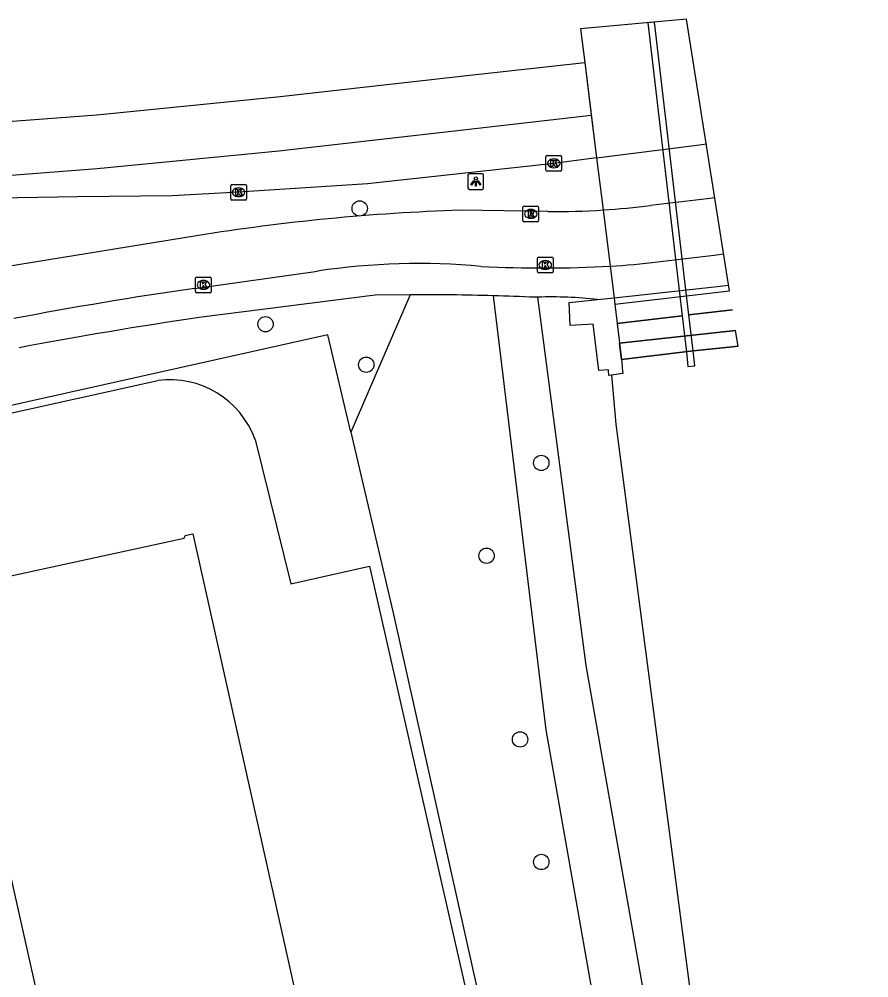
# Model space of a CAD drawing. Extents: x 160806 to 161707, y 383697 to 384148.
# Drawn here: x 161640.7 to 161694.9, y 383938.2 to 383999.4 of the extents above; entities that cross this region are included whole.
import ezdxf

# ---------------------------------------------------------------- set-up
doc = ezdxf.new("R2010")
doc.units = 0
for name, color, linetype in [('IMGEO_Boom', 7, 'Continuous'), ('IMGEO_Dek', 7, 'Continuous'), ('IMGEO_Fietspad_gesloten', 7, 'Continuous'), ('IMGEO_Groenvoorziening', 7, 'Continuous'), ('IMGEO_Hek', 7, 'Continuous'), ('IMGEO_Kolk', 7, 'Continuous'), ('IMGEO_Lichtpunt', 7, 'Continuous'), ('IMGEO_Muur', 7, 'Continuous'), ('IMGEO_Pand', 7, 'Continuous'), ('IMGEO_Pijler', 7, 'Continuous'), ('IMGEO_Rijbaan_lokaal_gesloten', 7, 'Continuous'), ('IMGEO_Rijbaan_lokaal_open', 7, 'Continuous'), ('IMGEO_Rioolput', 7, 'Continuous'), ('IMGEO_Stuw', 7, 'Continuous'), ('IMGEO_Voetpad_open', 7, 'Continuous'), ('IMGEO_Waterloop', 7, 'Continuous')]:
    doc.layers.add(name, color=color, linetype=linetype)

msp = doc.modelspace()

# ---------------------------------------------------------------- linework, layer by layer
at = {"layer": 'IMGEO_Boom'}
for centre in [(161662.415, 383987.293), (161656.411, 383979.901), (161662.837, 383977.319), (161674.002, 383971.049), (161670.512, 383965.129), (161672.647, 383953.404), (161674.004, 383945.581)]:
    msp.add_circle(centre, 0.489, dxfattribs=at)
at = {"layer": 'IMGEO_Dek'}
for points in [[(161686.003, 383982.034), (161683.262, 383999.371), (161676.504, 383998.747), (161676.792, 383996.441), (161677.53, 383990.518), (161677.945, 383987.193), (161678.394, 383983.6), (161678.644, 383981.595), (161678.695, 383981.188), (161685.464, 383981.972)], [(161686.561, 383978.501), (161686.402, 383979.509), (161678.998, 383978.701), (161679.125, 383977.653), (161683.681, 383978.206), (161685.983, 383978.442)]]:
    msp.add_lwpolyline(points, close=True, dxfattribs=at)
at = {"layer": 'IMGEO_Fietspad_gesloten'}
for points in [[(161674.417, 383987.106), (161668.833, 383987.176)], [(161677.945, 383987.193), (161678.394, 383983.6)], [(161652.014, 383985.545), (161631.18, 383982.155)], [(161651.888, 383982.19), (161659.723, 383983.292)]]:
    msp.add_lwpolyline(points, dxfattribs=at)
for centre, radius, start, end in [((161673.231, 383854.287), 132.962, 91.89559, 99.18213), ((161675.069, 384032.224), 45.123, 269.17151, 273.65373), ((161666.153, 383940.741), 43.034, 84.64049, 98.59353), ((161674.149, 384068.449), 84.955, 267.31729, 272.86391), ((161690.597, 383714.53), 270.445, 98.22915, 100.70838)]:
    msp.add_arc(centre, radius, start, end, dxfattribs=at)
at = {"layer": 'IMGEO_Groenvoorziening'}
for points in [[(161665.644, 383981.781), (161661.841, 383973.012)], [(161670.931, 383981.719), (161674.293, 383954.013), (161682.229, 383908.951), (161685.822, 383894.498), (161686.383, 383892.722)], [(161693.801, 383885.386), (161692.179, 383887.027), (161688.398, 383898.603), (161684.806, 383913.056), (161676.87, 383958.118), (161673.773, 383981.631)], [(161661.841, 383973.012), (161660.383, 383979.219), (161591.289, 383963.808), (161590.712, 383972.073), (161590.074, 383971.928)], [(161661.841, 383973.012), (161664.529, 383961.571), (161680.134, 383891.651)]]:
    msp.add_lwpolyline(points, dxfattribs=at)
at = {"layer": 'IMGEO_Hek'}
for points in [[(161678.998, 383978.701), (161686.402, 383979.509)], [(161686.561, 383978.501), (161685.983, 383978.442), (161683.681, 383978.206), (161679.125, 383977.653), (161678.998, 383978.701)]]:
    msp.add_lwpolyline(points, dxfattribs=at)
at = {"layer": 'IMGEO_Kolk'}
for p, q in [((161674.3, 383989.743), (161674.3, 383990.595)), ((161674.375, 383990.669), (161675.227, 383990.669)), ((161674.788, 383990.449), (161674.813, 383990.449)), ((161675.301, 383990.595), (161675.301, 383989.743)), ((161675.227, 383989.669), (161674.375, 383989.669)), ((161674.811, 383989.889), (161674.786, 383989.889)), ((161654.187, 383987.899), (161654.187, 383988.751)), ((161654.262, 383988.825), (161655.114, 383988.825)), ((161654.675, 383988.605), (161654.7, 383988.605)), ((161655.188, 383988.751), (161655.188, 383987.899)), ((161655.114, 383987.825), (161654.262, 383987.825)), ((161654.698, 383988.045), (161654.673, 383988.045)), ((161673.754, 383983.26), (161673.754, 383984.112)), ((161673.829, 383984.186), (161674.681, 383984.186)), ((161674.242, 383983.966), (161674.267, 383983.966)), ((161674.755, 383984.112), (161674.755, 383983.26)), ((161674.265, 383983.406), (161674.24, 383983.406)), ((161651.948, 383981.987), (161651.948, 383982.839)), ((161652.023, 383982.913), (161652.875, 383982.913)), ((161652.949, 383982.839), (161652.949, 383981.987)), ((161674.681, 383983.186), (161673.829, 383983.186)), ((161652.459, 383982.133), (161652.434, 383982.133)), ((161652.436, 383982.693), (161652.461, 383982.693)), ((161652.875, 383981.913), (161652.023, 383981.913))]:
    msp.add_line(p, q, dxfattribs=at)
for points in [[(161674.3, 383989.743), (161674.3, 383990.595)], [(161674.375, 383990.669), (161675.227, 383990.669)], [(161674.621, 383990.369), (161674.744, 383990.369), (161674.744, 383990.218), (161674.874, 383990.369), (161675.038, 383990.369), (161674.892, 383990.218), (161675.045, 383989.969), (161674.893, 383989.969), (161674.808, 383990.133), (161674.744, 383990.066), (161674.744, 383989.969), (161674.621, 383989.969), (161674.621, 383990.369)], [(161675.301, 383990.595), (161675.301, 383989.743)], [(161675.227, 383989.669), (161674.375, 383989.669)], [(161654.187, 383987.899), (161654.187, 383988.751)], [(161654.262, 383988.825), (161655.114, 383988.825)], [(161654.508, 383988.525), (161654.631, 383988.525), (161654.631, 383988.374), (161654.761, 383988.525), (161654.925, 383988.525), (161654.779, 383988.374), (161654.932, 383988.125), (161654.78, 383988.125), (161654.695, 383988.289), (161654.631, 383988.222), (161654.631, 383988.125), (161654.508, 383988.125), (161654.508, 383988.525)], [(161655.188, 383988.751), (161655.188, 383987.899)], [(161655.114, 383987.825), (161654.262, 383987.825)], [(161673.754, 383983.26), (161673.754, 383984.112)], [(161673.829, 383984.186), (161674.681, 383984.186)], [(161674.755, 383984.112), (161674.755, 383983.26)], [(161674.075, 383983.886), (161674.198, 383983.886), (161674.198, 383983.735), (161674.328, 383983.886), (161674.492, 383983.886), (161674.346, 383983.735), (161674.499, 383983.486), (161674.347, 383983.486), (161674.262, 383983.65), (161674.198, 383983.583), (161674.198, 383983.486), (161674.075, 383983.486), (161674.075, 383983.886)], [(161651.948, 383981.987), (161651.948, 383982.839)], [(161652.023, 383982.913), (161652.875, 383982.913)], [(161652.949, 383982.839), (161652.949, 383981.987)], [(161674.681, 383983.186), (161673.829, 383983.186)], [(161652.269, 383982.613), (161652.392, 383982.613), (161652.392, 383982.462), (161652.522, 383982.613), (161652.686, 383982.613), (161652.54, 383982.462), (161652.693, 383982.213), (161652.541, 383982.213), (161652.456, 383982.377), (161652.392, 383982.31), (161652.392, 383982.213), (161652.269, 383982.213), (161652.269, 383982.613)], [(161652.875, 383981.913), (161652.023, 383981.913)]]:
    msp.add_lwpolyline(points, dxfattribs=at)
for centre, start, end in [((161674.377, 383990.593), 91.55205, 178.44795), ((161674.377, 383990.593), 91.55205, 178.44795), ((161675.225, 383990.593), 1.55205, 88.44795), ((161675.225, 383990.593), 1.55205, 88.44795), ((161674.377, 383989.745), 181.55205, 268.44795), ((161674.377, 383989.745), 181.55205, 268.44795), ((161675.225, 383989.745), 271.55205, 358.44795), ((161675.225, 383989.745), 271.55205, 358.44795), ((161654.264, 383988.749), 91.55205, 178.44795), ((161654.264, 383988.749), 91.55205, 178.44795), ((161655.112, 383988.749), 1.55205, 88.44795), ((161655.112, 383988.749), 1.55205, 88.44795), ((161654.264, 383987.901), 181.55205, 268.44795), ((161654.264, 383987.901), 181.55205, 268.44795), ((161655.112, 383987.901), 271.55205, 358.44795), ((161655.112, 383987.901), 271.55205, 358.44795), ((161673.831, 383984.11), 91.55205, 178.44795), ((161673.831, 383984.11), 91.55205, 178.44795), ((161674.679, 383984.11), 1.55205, 88.44795), ((161674.679, 383984.11), 1.55205, 88.44795), ((161652.025, 383982.837), 91.55205, 178.44795), ((161652.025, 383982.837), 91.55205, 178.44795), ((161652.873, 383982.837), 1.55205, 88.44795), ((161652.873, 383982.837), 1.55205, 88.44795), ((161673.831, 383983.262), 181.55205, 268.44795), ((161673.831, 383983.262), 181.55205, 268.44795), ((161674.679, 383983.262), 271.55205, 358.44795), ((161674.679, 383983.262), 271.55205, 358.44795), ((161652.025, 383981.989), 181.55205, 268.44795), ((161652.025, 383981.989), 181.55205, 268.44795), ((161652.873, 383981.989), 271.55205, 358.44795), ((161652.873, 383981.989), 271.55205, 358.44795)]:
    msp.add_arc(centre, 0.0765, start, end, dxfattribs=at)
for centre, major_axis, ratio, start_param, end_param in [((161674.787, 383990.169), (-0.387, 0.002), 0.722429, 4.712389, 7.853982), ((161674.812, 383990.169), (-0.39, 0.002), 0.717154, 1.570796, 4.712389), ((161654.674, 383988.325), (-0.387, 0.002), 0.722429, 4.712389, 7.853982), ((161654.699, 383988.325), (-0.39, 0.002), 0.717154, 1.570796, 4.712389), ((161674.241, 383983.686), (-0.387, 0.002), 0.722429, 4.712389, 7.853982), ((161674.266, 383983.686), (-0.39, 0.002), 0.717154, 1.570796, 4.712389), ((161652.435, 383982.413), (-0.387, 0.002), 0.722429, 4.712389, 7.853982), ((161652.46, 383982.413), (-0.39, 0.002), 0.717154, 1.570796, 4.712389)]:
    msp.add_ellipse(centre, major_axis=major_axis, ratio=ratio, start_param=start_param, end_param=end_param, dxfattribs=at)
at = {"layer": 'IMGEO_Lichtpunt'}
for p, q in [((161670.227, 383989.505), (161669.419, 383989.505)), ((161670.227, 383989.505), (161669.419, 383989.505)), ((161669.325, 383989.41), (161669.325, 383988.603)), ((161669.325, 383989.41), (161669.325, 383988.603)), ((161670.321, 383988.603), (161670.321, 383989.41)), ((161670.321, 383988.603), (161670.321, 383989.41)), ((161669.419, 383988.509), (161670.227, 383988.509)), ((161669.419, 383988.509), (161670.227, 383988.509))]:
    msp.add_line(p, q, dxfattribs=at)
for points in [[(161669.699, 383989.074), (161669.738, 383989.046), (161669.55, 383988.784), (161669.512, 383988.811), (161669.699, 383989.074)], [(161669.801, 383989.026), (161669.848, 383989.026), (161669.848, 383988.704), (161669.801, 383988.704), (161669.801, 383989.026)], [(161669.911, 383989.046), (161669.949, 383989.073), (161670.136, 383988.811), (161670.097, 383988.783), (161669.911, 383989.046)]]:
    msp.add_lwpolyline(points, dxfattribs=at)
msp.add_circle((161669.824, 383989.208), 0.0994, dxfattribs=at)
for centre, start, end in [((161669.419, 383989.41), 90, 180), ((161669.419, 383989.41), 90, 180), ((161670.227, 383989.41), 0, 90), ((161670.227, 383989.41), 0, 90), ((161669.419, 383988.603), 180, 270), ((161669.419, 383988.603), 180, 270), ((161670.227, 383988.603), 270, 0), ((161670.227, 383988.603), 270, 360)]:
    msp.add_arc(centre, 0.0946, start, end, dxfattribs=at)
at = {"layer": 'IMGEO_Muur'}
for points in [[(161678.644, 383981.595), (161685.411, 383982.335), (161685.946, 383982.394)], [(161677.597, 383981.48), (161678.644, 383981.595)], [(161678.644, 383981.595), (161678.695, 383981.188), (161678.845, 383979.955)], [(161678.474, 383976.655), (161678.32, 383976.634), (161678.285, 383976.985), (161677.665, 383976.954), (161677.317, 383979.908), (161675.846, 383979.82), (161675.777, 383981.281), (161677.597, 383981.48)], [(161678.845, 383979.955), (161679.125, 383977.653), (161679.139, 383977.492), (161679.171, 383977.114), (161679.202, 383976.752), (161678.474, 383976.655)]]:
    msp.add_lwpolyline(points, dxfattribs=at)
at = {"layer": 'IMGEO_Pand'}
for points in [[(161636.5, 383961.134), (161636.09, 383962.971), (161636.41, 383963.042), (161651.22, 383966.246), (161651.275, 383966.421), (161651.781, 383966.534), (161668.642, 383890.98), (161623.195, 383880.838), (161623.29, 383880.412), (161614.09, 383878.359)], [(161623.44, 383958.286), (161623.373, 383957.849), (161621.576, 383957.444), (161621.542, 383957.601), (161621.004, 383957.486), (161621.668, 383954.367), (161611.745, 383952.152), (161614.126, 383941.485), (161639.592, 383947.168), (161644.472, 383925.298), (161619.068, 383919.629), (161620.336, 383913.947), (161637.993, 383917.886), (161641.714, 383901.083), (161643.242, 383894.237), (161628.445, 383890.854), (161625.243, 383890.144), (161623.702, 383897.085), (161619.744, 383896.206), (161609.842, 383940.58), (161607.463, 383951.24), (161602.237, 383950.074), (161601.474, 383953.495)]]:
    msp.add_lwpolyline(points, dxfattribs=at)
at = {"layer": 'IMGEO_Pijler'}
msp.add_lwpolyline([(161681.231, 383999.183), (161680.794, 383999.143), (161682.801, 383982.05), (161682.989, 383980.442), (161683.26, 383978.122), (161683.347, 383977.211), (161683.807, 383977.255), (161683.681, 383978.206), (161683.415, 383980.492), (161683.229, 383982.096)], close=True, dxfattribs=at)
at = {"layer": 'IMGEO_Rijbaan_lokaal_gesloten'}
for points in [[(161676.504, 383998.747), (161676.771, 383996.611)], [(161543.895, 383983.402), (161553.591, 383985.048), (161573.495, 383987.841), (161581.516, 383988.752), (161589.522, 383989.509), (161597.462, 383990.091), (161605.635, 383990.651), (161617.53, 383991.391), (161624.775, 383991.843), (161633.722, 383992.378), (161645.647, 383993.275), (161657.351, 383994.439), (161669.645, 383995.823), (161676.771, 383996.611)], [(161676.771, 383996.611), (161677.19, 383993.249)], [(161614.008, 383987.53), (161632.485, 383988.83), (161645.674, 383989.845), (161657.249, 383990.978), (161669.205, 383992.339), (161677.19, 383993.249)], [(161677.19, 383993.249), (161677.53, 383990.518)], [(161677.53, 383990.518), (161684.085, 383991.356), (161684.52, 383991.412)], [(161677.53, 383990.518), (161674.805, 383990.17), (161662.914, 383988.857), (161654.688, 383988.327), (161650.451, 383988.1), (161644.412, 383988.028), (161614.008, 383987.53)], [(161685.065, 383987.969), (161684.591, 383987.913), (161680.975, 383987.486)], [(161681.424, 383983.893), (161685.04, 383984.32), (161685.629, 383984.397)]]:
    msp.add_lwpolyline(points, dxfattribs=at)
for centre in [(161675.102, 384032.41), (161675.551, 384028.817)]:
    msp.add_arc(centre, 45.306, 273.5981, 277.44852, dxfattribs=at)
at = {"layer": 'IMGEO_Rijbaan_lokaal_open'}
for points in [[(161583.645, 383961.688), (161649.545, 383976.321)], [(161655.739, 383972.541), (161658.016, 383963.339), (161663.04, 383964.457), (161672.626, 383922.253), (161679.423, 383891.492)]]:
    msp.add_lwpolyline(points, dxfattribs=at)
msp.add_arc((161650.284, 383970.567), 5.801, 19.89167, 97.31957, dxfattribs=at)
at = {"layer": 'IMGEO_Rioolput'}
for p, q in [((161672.829, 383986.519), (161672.829, 383987.371)), ((161672.904, 383987.445), (161673.756, 383987.445)), ((161673.317, 383987.225), (161673.342, 383987.225)), ((161673.83, 383987.371), (161673.83, 383986.519)), ((161673.756, 383986.445), (161672.904, 383986.445)), ((161673.34, 383986.665), (161673.315, 383986.665))]:
    msp.add_line(p, q, dxfattribs=at)
for points in [[(161672.829, 383986.519), (161672.829, 383987.371)], [(161672.904, 383987.445), (161673.756, 383987.445)], [(161673.418, 383987.143), (161673.166, 383987.145), (161673.166, 383986.745)], [(161673.344, 383987.064), (161673.29, 383987.064), (161673.29, 383986.983)], [(161673.83, 383987.371), (161673.83, 383986.519)], [(161673.756, 383986.445), (161672.904, 383986.445)], [(161673.166, 383986.745), (161673.29, 383986.745), (161673.29, 383986.907), (161673.301, 383986.907)], [(161673.29, 383986.983), (161673.342, 383986.983)], [(161673.348, 383986.878), (161673.419, 383986.745), (161673.559, 383986.745), (161673.494, 383986.871)]]:
    msp.add_lwpolyline(points, dxfattribs=at)
for centre, radius, start, end in [((161672.906, 383987.369), 0.0765, 91.55205, 178.44795), ((161672.906, 383987.369), 0.0765, 91.55205, 178.44795), ((161673.35, 383986.968), 0.0964, 77.00612, 93.18647), ((161673.364, 383987.025), 0.0378, 276.66336, 79.67722), ((161673.417, 383987.033), 0.109, 350.36119, 89.41601), ((161673.754, 383987.369), 0.0765, 1.55205, 88.44795), ((161673.754, 383987.369), 0.0765, 1.55205, 88.44795), ((161672.906, 383986.521), 0.0765, 181.55205, 268.44795), ((161672.906, 383986.521), 0.0765, 181.55205, 268.44795), ((161673.3, 383986.854), 0.0533, 26.02933, 88.69889), ((161673.326, 383987.172), 0.19, 274.7715, 282.96867), ((161673.415, 383987.033), 0.112, 277.58423, 350.98172), ((161673.399, 383986.818), 0.108, 29.51342, 73.79051), ((161673.754, 383986.521), 0.0765, 271.55205, 358.44795), ((161673.754, 383986.521), 0.0765, 271.55205, 358.44795)]:
    msp.add_arc(centre, radius, start, end, dxfattribs=at)
for centre, major_axis, ratio, start_param, end_param in [((161673.316, 383986.945), (-0.387, 0.002), 0.722429, 4.712389, 7.853982), ((161673.341, 383986.945), (-0.39, 0.002), 0.717154, 1.570796, 4.712389)]:
    msp.add_ellipse(centre, major_axis=major_axis, ratio=ratio, start_param=start_param, end_param=end_param, dxfattribs=at)
at = {"layer": 'IMGEO_Stuw'}
for points in [[(161678.845, 383979.955), (161682.989, 383980.442)], [(161683.415, 383980.492), (161686.195, 383980.819)]]:
    msp.add_lwpolyline(points, dxfattribs=at)
at = {"layer": 'IMGEO_Voetpad_open'}
for points in [[(161678.394, 383983.6), (161678.644, 383981.595)], [(161665.644, 383981.781), (161663.406, 383981.756), (161652.185, 383980.337)], [(161673.773, 383981.631), (161673.68, 383981.627), (161673.586, 383981.624)]]:
    msp.add_lwpolyline(points, dxfattribs=at)
for centre, radius, start, end in [((161666.337, 383815.401), 166.382, 88.4177, 90.23856), ((161666.537, 383821.784), 159.995, 87.47504, 88.42644), ((161674.633, 383954.91), 26.735, 83.63437, 91.84305), ((161697.464, 383676.332), 307.358, 98.47142, 100.64397)]:
    msp.add_arc(centre, radius, start, end, dxfattribs=at)
at = {"layer": 'IMGEO_Waterloop'}
for points in [[(161677.53, 383990.518), (161677.945, 383987.193)], [(161682.989, 383980.442), (161678.845, 383979.955)], [(161686.195, 383980.819), (161683.415, 383980.492)], [(161678.474, 383976.655), (161678.765, 383973.518), (161683.868, 383934.518), (161686.078, 383923.998), (161690.417, 383905.087), (161690.803, 383898.923), (161691.005, 383895.001), (161692.042, 383892.04), (161693.61, 383888.118), (161694.897, 383885.542)]]:
    msp.add_lwpolyline(points, dxfattribs=at)

doc.saveas('drawing.dxf')
